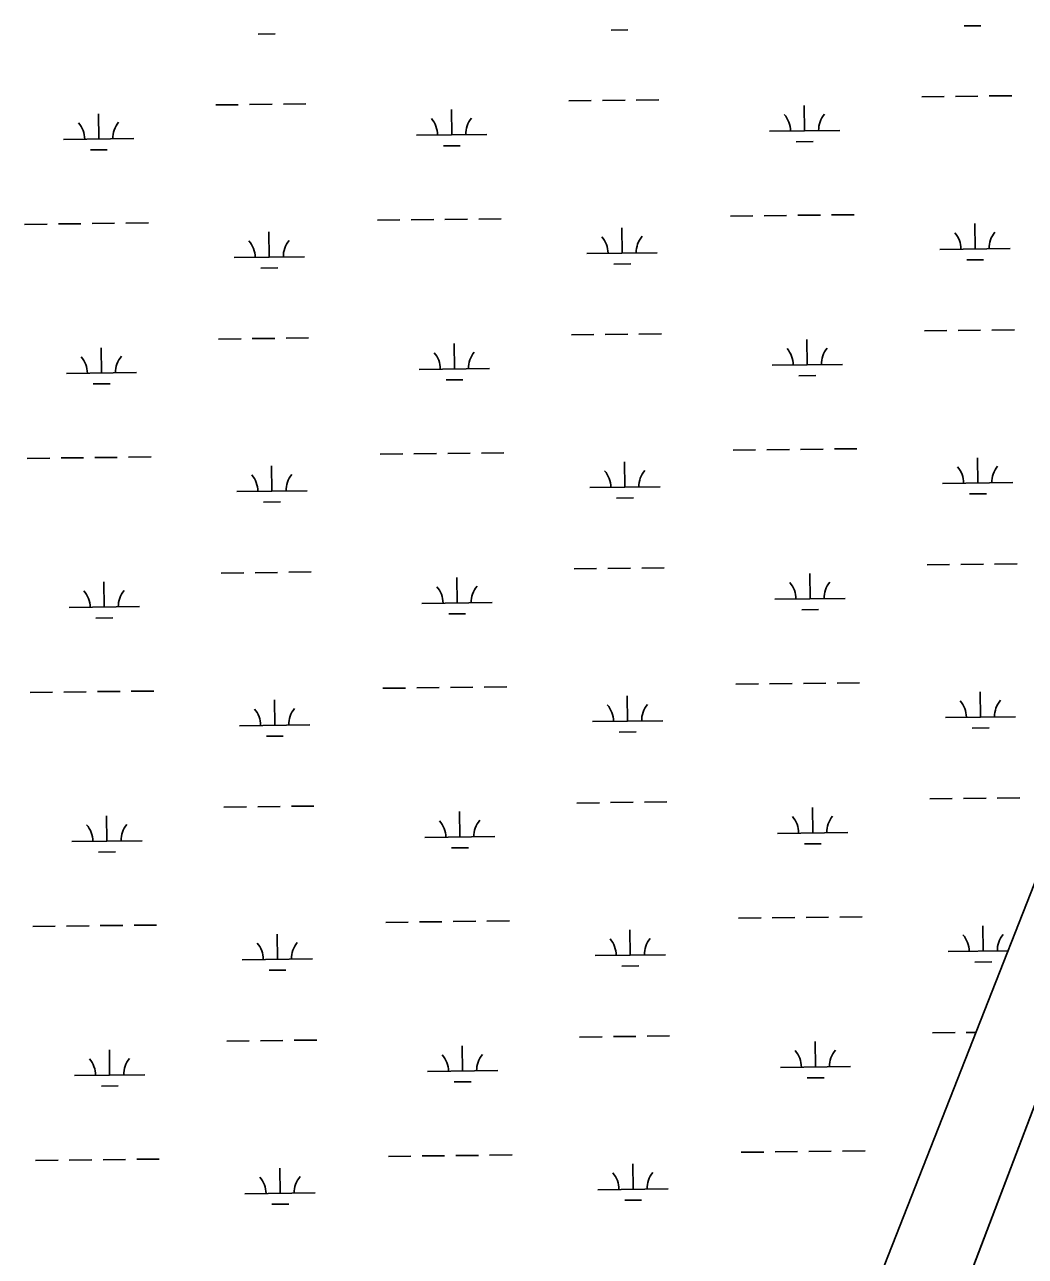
# Model space of a CAD drawing. Extents: x 3684037 to 3722149, y 433263 to 459021.
# Drawn here: x 3695242 to 3696665, y 441777 to 443528 of the extents above; entities that cross this region are included whole.
import ezdxf

# ---------------------------------------------------------------- set-up
doc = ezdxf.new("R2010")
doc.units = 0
doc.layers.add('V-TOPO-SHOR', color=7, linetype='Continuous')
doc.layers.add('V-WETL-SWMP', color=7, linetype='Continuous')

msp = doc.modelspace()

# ---------------------------------------------------------------- linework, layer by layer
at = {"layer": 'V-TOPO-SHOR'}
for p, q in [((3696811.1, 442645.6), (3695283.3, 438759.2)), ((3695447.4, 438761.1), (3696913.6, 442609.5))]:
    msp.add_line(p, q, dxfattribs=at)
at = {"layer": 'V-WETL-SWMP'}
for p, q in [((3695574.3, 443514.5), (3695598.3, 443514.8)), ((3696076.1, 443520.3), (3696100.1, 443520.6)), ((3696578, 443526.2), (3696602, 443526.4)), ((3696517.8, 443425.4), (3696549.8, 443425.8)), ((3696565.8, 443426), (3696597.8, 443426.4)), ((3696613.8, 443426.6), (3696645.8, 443426.9)), ((3695514, 443413.8), (3695546, 443414.1)), ((3695562, 443414.3), (3695594, 443414.7)), ((3695610, 443414.9), (3695642, 443415.3)), ((3695849.4, 443371.2), (3695849, 443407.2)), ((3696015.9, 443419.6), (3696047.9, 443420)), ((3696063.9, 443420.2), (3696095.9, 443420.5)), ((3696111.9, 443420.7), (3696143.9, 443421.1)), ((3696351.3, 443377.1), (3696350.8, 443413.1)), ((3695347.5, 443365.4), (3695347.1, 443401.4)), ((3695799.4, 443370.7), (3695899.4, 443371.8)), ((3696301.3, 443376.5), (3696401.3, 443377.7)), ((3695297.5, 443364.8), (3695397.5, 443366)), ((3695837.6, 443355.7), (3695861.6, 443355.9)), ((3696339.4, 443361.5), (3696363.4, 443361.8)), ((3695335.7, 443349.8), (3695359.7, 443350.1)), ((3695743.9, 443249.9), (3695775.9, 443250.3)), ((3695791.9, 443250.5), (3695823.9, 443250.9)), ((3695839.9, 443251), (3695871.9, 443251.4)), ((3695887.9, 443251.6), (3695919.9, 443252)), ((3696245.8, 443255.8), (3696277.8, 443256.1)), ((3696293.8, 443256.3), (3696325.8, 443256.7)), ((3696341.8, 443256.9), (3696373.8, 443257.3)), ((3696389.8, 443257.4), (3696421.8, 443257.8)), ((3695242.1, 443244.1), (3695274.1, 443244.5)), ((3695290.1, 443244.6), (3695322.1, 443245)), ((3695338.1, 443245.2), (3695370.1, 443245.6)), ((3695386.1, 443245.8), (3695418.1, 443246.1)), ((3695590, 443197.4), (3695589.5, 443233.4)), ((3696091.8, 443203.2), (3696091.4, 443239.2)), ((3696593.7, 443209.1), (3696593.3, 443245.1)), ((3695540, 443196.8), (3695640, 443198)), ((3696041.8, 443202.7), (3696141.8, 443203.8)), ((3696543.7, 443208.5), (3696643.7, 443209.7)), ((3695578.1, 443181.8), (3695602.1, 443182.1)), ((3696080, 443187.7), (3696104, 443187.9)), ((3696581.9, 443193.5), (3696605.9, 443193.8)), ((3696521.6, 443092.8), (3696553.6, 443093.2)), ((3696569.6, 443093.4), (3696601.6, 443093.7)), ((3696617.6, 443093.9), (3696649.6, 443094.3)), ((3695517.9, 443081.1), (3695549.9, 443081.5)), ((3695565.9, 443081.7), (3695597.9, 443082)), ((3695613.9, 443082.2), (3695645.9, 443082.6)), ((3695853.3, 443038.6), (3695852.8, 443074.6)), ((3696019.8, 443087), (3696051.8, 443087.3)), ((3696067.8, 443087.5), (3696099.8, 443087.9)), ((3696115.8, 443088.1), (3696147.8, 443088.4)), ((3696355.1, 443044.4), (3696354.7, 443080.4)), ((3695351.4, 443032.7), (3695351, 443068.7)), ((3695803.3, 443038), (3695903.3, 443039.2)), ((3696305.1, 443043.8), (3696405.1, 443045)), ((3695301.4, 443032.2), (3695401.4, 443033.3)), ((3695841.4, 443023), (3695865.4, 443023.3)), ((3696343.3, 443028.9), (3696367.3, 443029.1)), ((3695339.6, 443017.2), (3695363.6, 443017.5)), ((3695747.8, 442917.3), (3695779.8, 442917.7)), ((3695795.8, 442917.8), (3695827.8, 442918.2)), ((3695843.8, 442918.4), (3695875.8, 442918.8)), ((3695891.8, 442919), (3695923.8, 442919.3)), ((3696249.7, 442923.1), (3696281.7, 442923.5)), ((3696297.7, 442923.7), (3696329.7, 442924)), ((3696345.7, 442924.2), (3696377.7, 442924.6)), ((3696393.7, 442924.8), (3696425.7, 442925.2)), ((3695245.9, 442911.4), (3695277.9, 442911.8)), ((3695293.9, 442912), (3695325.9, 442912.4)), ((3695341.9, 442912.6), (3695373.9, 442912.9)), ((3695389.9, 442913.1), (3695421.9, 442913.5)), ((3695593.8, 442864.7), (3695593.4, 442900.7)), ((3696095.7, 442870.6), (3696095.3, 442906.6)), ((3696597.6, 442876.4), (3696597.2, 442912.4)), ((3695543.8, 442864.2), (3695643.8, 442865.3)), ((3696045.7, 442870), (3696145.7, 442871.2)), ((3696547.6, 442875.8), (3696647.6, 442877)), ((3695582, 442849.2), (3695606, 442849.5)), ((3696083.9, 442855), (3696107.9, 442855.3)), ((3696585.8, 442860.9), (3696609.8, 442861.1)), ((3696525.5, 442760.1), (3696557.5, 442760.5)), ((3696573.5, 442760.7), (3696605.5, 442761.1)), ((3696621.5, 442761.3), (3696653.5, 442761.6)), ((3695521.8, 442748.5), (3695553.8, 442748.8)), ((3695569.8, 442749), (3695601.8, 442749.4)), ((3695617.8, 442749.6), (3695649.8, 442750)), ((3695857.1, 442705.9), (3695856.7, 442741.9)), ((3696023.6, 442754.3), (3696055.6, 442754.7)), ((3696071.6, 442754.9), (3696103.6, 442755.2)), ((3696119.6, 442755.4), (3696151.6, 442755.8)), ((3696359, 442711.8), (3696358.6, 442747.8)), ((3695355.3, 442700.1), (3695354.8, 442736.1)), ((3695807.1, 442705.3), (3695907.1, 442706.5)), ((3696309, 442711.2), (3696409, 442712.4)), ((3695305.3, 442699.5), (3695405.3, 442700.7)), ((3695845.3, 442690.4), (3695869.3, 442690.6)), ((3696347.2, 442696.2), (3696371.2, 442696.5)), ((3695343.4, 442684.5), (3695367.4, 442684.8)), ((3696811.1, 442645.6), (3695283.3, 438759.2)), ((3695751.7, 442584.6), (3695783.7, 442585)), ((3695799.7, 442585.2), (3695831.7, 442585.6)), ((3695847.7, 442585.7), (3695879.7, 442586.1)), ((3695895.7, 442586.3), (3695927.7, 442586.7)), ((3696253.6, 442590.5), (3696285.6, 442590.8)), ((3696301.6, 442591), (3696333.6, 442591.4)), ((3696349.6, 442591.6), (3696381.6, 442592)), ((3696397.6, 442592.1), (3696429.6, 442592.5)), ((3695249.8, 442578.8), (3695281.8, 442579.2)), ((3695297.8, 442579.3), (3695329.8, 442579.7)), ((3695345.8, 442579.9), (3695377.8, 442580.3)), ((3695393.8, 442580.5), (3695425.8, 442580.8)), ((3695597.7, 442532.1), (3695597.3, 442568.1)), ((3696099.6, 442537.9), (3696099.2, 442573.9)), ((3696601.4, 442543.8), (3696601, 442579.8)), ((3695547.7, 442531.5), (3695647.7, 442532.7)), ((3696049.6, 442537.3), (3696149.6, 442538.5)), ((3696551.5, 442543.2), (3696651.4, 442544.3)), ((3695585.9, 442516.5), (3695609.9, 442516.8)), ((3696087.8, 442522.4), (3696111.8, 442522.6)), ((3696589.6, 442528.2), (3696613.6, 442528.5)), ((3696529.4, 442427.5), (3696561.4, 442427.9)), ((3696577.4, 442428), (3696609.4, 442428.4)), ((3696625.4, 442428.6), (3696657.4, 442429)), ((3695525.6, 442415.8), (3695557.6, 442416.2)), ((3695573.6, 442416.4), (3695605.6, 442416.7)), ((3695621.6, 442416.9), (3695653.6, 442417.3)), ((3695861, 442373.3), (3695860.6, 442409.3)), ((3696027.5, 442421.6), (3696059.5, 442422)), ((3696075.5, 442422.2), (3696107.5, 442422.6)), ((3696123.5, 442422.8), (3696155.5, 442423.1)), ((3696362.9, 442379.1), (3696362.5, 442415.1)), ((3695359.1, 442367.4), (3695358.7, 442403.4)), ((3695811, 442372.7), (3695911, 442373.9)), ((3696312.9, 442378.5), (3696412.9, 442379.7)), ((3695309.1, 442366.9), (3695409.1, 442368)), ((3695849.2, 442357.7), (3695873.2, 442358)), ((3696351.1, 442363.5), (3696375.1, 442363.8)), ((3695347.3, 442351.9), (3695371.3, 442352.1)), ((3695755.6, 442252), (3695787.6, 442252.3)), ((3695803.6, 442252.5), (3695835.6, 442252.9)), ((3695851.6, 442253.1), (3695883.6, 442253.5)), ((3695899.6, 442253.6), (3695931.6, 442254)), ((3696257.4, 442257.8), (3696289.4, 442258.2)), ((3696305.4, 442258.4), (3696337.4, 442258.7)), ((3696353.4, 442258.9), (3696385.4, 442259.3)), ((3696401.4, 442259.5), (3696433.4, 442259.9)), ((3695253.7, 442246.1), (3695285.7, 442246.5)), ((3695301.7, 442246.7), (3695333.7, 442247.1)), ((3695349.7, 442247.3), (3695381.7, 442247.6)), ((3695397.7, 442247.8), (3695429.7, 442248.2)), ((3695601.6, 442199.4), (3695601.2, 442235.4)), ((3696103.4, 442205.3), (3696103, 442241.3)), ((3696605.3, 442211.1), (3696604.9, 442247.1)), ((3695551.6, 442198.9), (3695651.6, 442200)), ((3696053.4, 442204.7), (3696153.4, 442205.9)), ((3696555.3, 442210.5), (3696640.5, 442211.5)), ((3695589.8, 442183.9), (3695613.7, 442184.1)), ((3696091.6, 442189.7), (3696115.6, 442190)), ((3696593.5, 442195.5), (3696617.5, 442195.8)), ((3696533.3, 442094.8), (3696565.3, 442095.2)), ((3696581.3, 442095.4), (3696594.9, 442095.6)), ((3695529.5, 442083.2), (3695561.5, 442083.5)), ((3695577.5, 442083.7), (3695609.5, 442084.1)), ((3695625.5, 442084.3), (3695657.5, 442084.6)), ((3695864.9, 442040.6), (3695864.5, 442076.6)), ((3696031.4, 442089), (3696063.4, 442089.4)), ((3696079.4, 442089.6), (3696111.4, 442089.9)), ((3696127.4, 442090.1), (3696159.4, 442090.5)), ((3696366.7, 442046.5), (3696366.3, 442082.5)), ((3695363, 442034.8), (3695362.6, 442070.8)), ((3695814.9, 442040), (3695914.9, 442041.2)), ((3696316.8, 442045.9), (3696416.7, 442047)), ((3695313, 442034.2), (3695413, 442035.4)), ((3695853.1, 442025.1), (3695877.1, 442025.3)), ((3696354.9, 442030.9), (3696378.9, 442031.2)), ((3695351.2, 442019.2), (3695375.2, 442019.5)), ((3695759.4, 441919.3), (3695791.4, 441919.7)), ((3695807.4, 441919.9), (3695839.4, 441920.3)), ((3695855.4, 441920.4), (3695887.4, 441920.8)), ((3695903.4, 441921), (3695935.4, 441921.4)), ((3696261.3, 441925.2), (3696293.3, 441925.5)), ((3696309.3, 441925.7), (3696341.3, 441926.1)), ((3696357.3, 441926.3), (3696389.3, 441926.6)), ((3696405.3, 441926.8), (3696437.3, 441927.2)), ((3695257.6, 441913.5), (3695289.6, 441913.9)), ((3695305.6, 441914), (3695337.6, 441914.4)), ((3695353.6, 441914.6), (3695385.6, 441915)), ((3695401.5, 441915.2), (3695433.5, 441915.5)), ((3695605.4, 441866.8), (3695605, 441902.8)), ((3696107.3, 441872.6), (3696106.9, 441908.6)), ((3695555.4, 441866.2), (3695655.4, 441867.4)), ((3696057.3, 441872), (3696157.3, 441873.2)), ((3695593.6, 441851.2), (3695617.6, 441851.5)), ((3696095.5, 441857.1), (3696119.5, 441857.3))]:
    msp.add_line(p, q, dxfattribs=at)
msp.add_lwpolyline([(3698200.5, 445850.8), (3698079.4, 445561.6), (3697972, 445287.1), (3697803.7, 444897), (3697754.8, 444762.4), (3697616.4, 444389.6), (3697489.5, 444064), (3697341.7, 443695.3), (3697181.4, 443288.9), (3696959.7, 442730.5), (3695447.4, 438761.1), (3706545.2, 438890.2)], dxfattribs=at)
for centre, start, end in [((3695402.7, 443366.5), 139.8949, 181.4385), ((3695794.1, 443371.1), 359.8949, 41.4385), ((3695904.6, 443372.4), 139.8949, 181.4385), ((3696296, 443376.9), 359.8949, 41.4385), ((3696406.5, 443378.2), 139.8949, 181.4385), ((3695292.3, 443365.2), 359.8949, 41.4385), ((3696538.5, 443208.9), 359.8949, 41.4385), ((3696648.9, 443210.2), 139.8949, 181.4385), ((3695534.7, 443197.2), 359.8949, 41.4385), ((3695645.2, 443198.5), 139.8949, 181.4385), ((3696036.6, 443203.1), 359.8949, 41.4385), ((3696147.1, 443204.4), 139.8949, 181.4385), ((3695406.6, 443033.9), 139.8949, 181.4385), ((3695798, 443038.4), 359.8949, 41.4385), ((3695908.5, 443039.7), 139.8949, 181.4385), ((3696299.9, 443044.3), 359.8949, 41.4385), ((3696410.4, 443045.5), 139.8949, 181.4385), ((3695296.1, 443032.6), 359.8949, 41.4385), ((3696542.3, 442876.3), 359.8949, 41.4385), ((3696652.8, 442877.5), 139.8949, 181.4385), ((3695538.6, 442864.6), 359.8949, 41.4385), ((3695649.1, 442865.9), 139.8949, 181.4385), ((3696040.5, 442870.4), 359.8949, 41.4385), ((3696150.9, 442871.7), 139.8949, 181.4385), ((3695410.5, 442701.2), 139.8949, 181.4385), ((3695801.9, 442705.8), 359.8949, 41.4385), ((3695912.4, 442707), 139.8949, 181.4385), ((3696303.8, 442711.6), 359.8949, 41.4385), ((3696414.2, 442712.9), 139.8949, 181.4385), ((3695300, 442699.9), 359.8949, 41.4385), ((3696546.2, 442543.6), 359.8949, 41.4385), ((3696656.7, 442544.9), 139.8949, 181.4385), ((3695542.5, 442531.9), 359.8949, 41.4385), ((3695652.9, 442533.2), 139.8949, 181.4385), ((3696044.3, 442537.8), 359.8949, 41.4385), ((3696154.8, 442539), 139.8949, 181.4385), ((3695414.4, 442368.6), 139.8949, 181.4385), ((3695805.8, 442373.1), 359.8949, 41.4385), ((3695916.2, 442374.4), 139.8949, 181.4385), ((3696307.6, 442379), 359.8949, 41.4385), ((3696418.1, 442380.2), 139.8949, 181.4385), ((3695303.9, 442367.3), 359.8949, 41.4385), ((3696550.1, 442210.9), 359.8949, 41.4385), ((3696660.6, 442212.2), 139.8949, 181.4385), ((3695546.3, 442199.3), 359.8949, 41.4385), ((3695656.8, 442200.6), 139.8949, 181.4385), ((3696048.2, 442205.1), 359.8949, 41.4385), ((3696158.7, 442206.4), 139.8949, 181.4385), ((3695418.2, 442035.9), 139.8949, 181.4385), ((3695809.6, 442040.5), 359.8949, 41.4385), ((3695920.1, 442041.7), 139.8949, 181.4385), ((3696311.5, 442046.3), 359.8949, 41.4385), ((3696422, 442047.6), 139.8949, 181.4385), ((3695307.8, 442034.6), 359.8949, 41.4385), ((3695550.2, 441866.6), 359.8949, 41.4385), ((3695660.7, 441867.9), 139.8949, 181.4385), ((3696052.1, 441872.5), 359.8949, 41.4385), ((3696162.5, 441873.7), 139.8949, 181.4385)]:
    msp.add_arc(centre, 35.2, start, end, dxfattribs=at)

doc.saveas('drawing.dxf')
